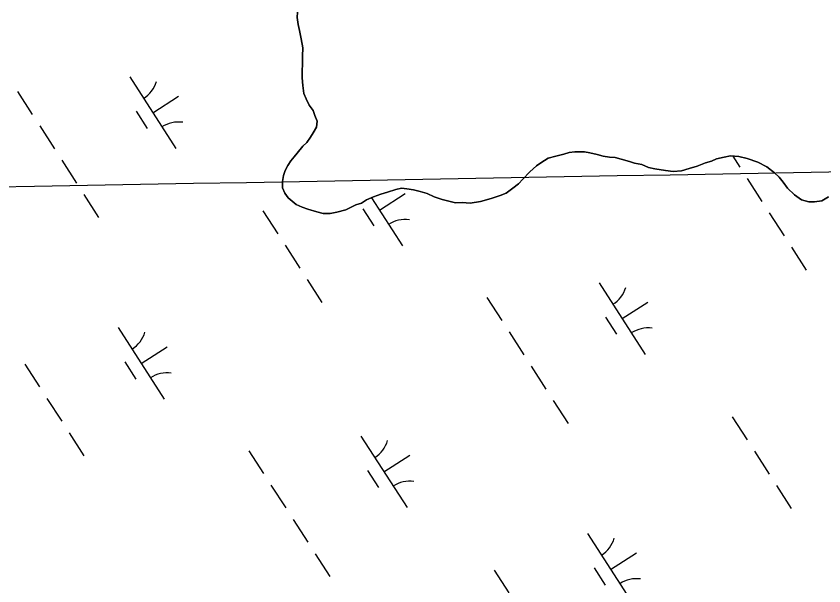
# Model space of a CAD drawing. Extents: x 3937982 to 3958556, y 219448 to 241894.
# Drawn here: x 3944978.9 to 3945453.4, y 230059.9 to 230394.7 of the extents above; entities that cross this region are included whole.
import ezdxf

# ---------------------------------------------------------------- set-up
doc = ezdxf.new("R2010")
doc.units = 0
for name, color, linetype in [('V-GRID-MAJR', 7, 'Continuous'), ('V-TOPO-SHOR', 7, 'Continuous'), ('V-WETL-SWMP', 7, 'Continuous')]:
    doc.layers.add(name, color=color, linetype=linetype)

msp = doc.modelspace()

# ---------------------------------------------------------------- linework, layer by layer
at = {"layer": 'V-GRID-MAJR'}
msp.add_spline([(3944087.88, 230278.368), (3946078.329, 230314.506), (3951399.696, 230411.652), (3955204.154, 230481.575)], degree=3, dxfattribs=at)
at = {"layer": 'V-TOPO-SHOR'}
for points in [[(3945155.565, 230279.627), (3945150.312, 230281.211), (3945147.025, 230282.486), (3945143.408, 230284.088), (3945141.096, 230286.03), (3945138.786, 230287.969), (3945136.795, 230290.568), (3945135.452, 230293.828), (3945135.417, 230297.429), (3945136.033, 230301.037), (3945136.986, 230303.993), (3945138.593, 230306.956), (3945140.203, 230309.592), (3945142.145, 230311.902), (3945144.084, 230314.212), (3945147.32, 230318.175), (3945149.587, 230320.489), (3945151.848, 230323.459), (3945153.46, 230326.095), (3945155.389, 230329.388), (3945155.68, 230332.99), (3945154.338, 230336.251), (3945153.327, 230339.187), (3945151, 230342.438), (3945149.327, 230346.022), (3945147.986, 230349.282), (3945147.285, 230353.857), (3945146.91, 230358.437), (3945146.871, 230362.367), (3945147.154, 230366.624), (3945147.109, 230371.208), (3945147.388, 230376.121), (3945146.351, 230381.348), (3945145.319, 230386.248), (3945144.629, 230389.843), (3945143.935, 230393.765), (3945144.23, 230397.041)], [(3945456.007, 230288.563), (3945452.101, 230286.23), (3945447.854, 230285.534), (3945444.579, 230285.499), (3945440.311, 230286.767), (3945436.024, 230289.669), (3945432.057, 230293.558), (3945429.401, 230297.132), (3945427.081, 230300.054), (3945424.437, 230302.647), (3945419.817, 230306.2), (3945414.551, 230308.766), (3945408.311, 230310.995), (3945403.385, 230312.254), (3945398.472, 230312.533), (3945394.878, 230311.84), (3945390.307, 230310.812), (3945387.372, 230309.473), (3945383.782, 230308.455), (3945378.891, 230306.442), (3945374.322, 230305.086), (3945369.753, 230303.73), (3945364.846, 230303.354), (3945360.257, 230303.962), (3945354.027, 230304.879), (3945350.416, 230305.825), (3945346.472, 230307.423), (3945342.206, 230308.363), (3945339.25, 230309.313), (3945334.327, 230310.573), (3945330.716, 230311.519), (3945327.44, 230311.814), (3945323.833, 230312.432), (3945320.222, 230313.376), (3945315.956, 230314.316), (3945312.675, 230314.937), (3945307.111, 230314.882), (3945303.84, 230314.521), (3945300.578, 230313.505), (3945296.005, 230312.477), (3945291.436, 230311.122), (3945287.207, 230308.459), (3945284.604, 230306.796), (3945280.712, 230303.157), (3945276.5, 230298.856), (3945273.909, 230296.212), (3945270.661, 230293.56), (3945266.763, 230290.574), (3945263.175, 230289.228), (3945257.955, 230287.539), (3945251.752, 230285.839), (3945245.542, 230284.795), (3945240.957, 230285.075), (3945237.028, 230285.034), (3945233.09, 230285.978), (3945229.152, 230286.92), (3945224.552, 230288.51), (3945220.278, 230290.431), (3945216.336, 230291.7), (3945212.397, 230292.643), (3945208.463, 230293.259), (3945205.186, 230293.552), (3945201.92, 230292.864), (3945197.027, 230291.178), (3945193.107, 230290.156), (3945188.87, 230288.477), (3945184.63, 230286.798), (3945181.704, 230284.803), (3945178.439, 230283.789), (3945172.578, 230280.783), (3945167.353, 230279.419), (3945163.432, 230278.724), (3945159.176, 230278.681), (3945155.565, 230279.627)]]:
    msp.add_lwpolyline(points, dxfattribs=at)
at = {"layer": 'V-WETL-SWMP'}
for p, q in [((3945144.229, 230397.041), (3945143.934, 230393.764)), ((3945143.934, 230393.764), (3945144.629, 230389.842)), ((3945144.629, 230389.842), (3945145.32, 230386.248)), ((3945145.32, 230386.248), (3945146.352, 230381.348)), ((3945146.352, 230381.348), (3945147.387, 230376.121)), ((3945147.387, 230376.121), (3945147.109, 230371.207)), ((3945147.109, 230371.207), (3945147.155, 230366.624)), ((3945147.155, 230366.624), (3945146.871, 230362.366)), ((3945045.639, 230358.956), (3945072.702, 230316.913)), ((3945146.871, 230362.366), (3945146.911, 230358.437)), ((3945146.911, 230358.437), (3945147.285, 230353.858)), ((3945147.285, 230353.858), (3945147.986, 230349.282)), ((3944979.774, 230350.361), (3944988.434, 230336.907)), ((3945147.986, 230349.282), (3945149.328, 230346.022)), ((3945059.17, 230337.935), (3945074.306, 230347.677)), ((3945149.328, 230346.022), (3945151.001, 230342.437)), ((3945151.001, 230342.437), (3945153.326, 230339.187)), ((3945049.435, 230338.804), (3945055.93, 230328.713)), ((3945153.326, 230339.187), (3945154.338, 230336.251)), ((3945154.338, 230336.251), (3945155.68, 230332.991)), ((3944992.764, 230330.181), (3945001.424, 230316.727)), ((3945155.68, 230332.991), (3945155.389, 230329.387)), ((3945153.459, 230326.094), (3945151.848, 230323.458)), ((3945155.389, 230329.387), (3945153.459, 230326.094)), ((3945151.848, 230323.458), (3945149.587, 230320.489)), ((3945147.319, 230318.174), (3945144.085, 230314.213)), ((3945149.587, 230320.489), (3945147.319, 230318.174)), ((3945144.085, 230314.213), (3945140.203, 230309.591)), ((3945287.206, 230308.46), (3945291.435, 230311.121)), ((3945291.435, 230311.121), (3945296.005, 230312.477)), ((3945296.005, 230312.477), (3945300.578, 230313.506)), ((3945300.578, 230313.506), (3945303.841, 230314.521)), ((3945303.841, 230314.521), (3945307.111, 230314.881)), ((3945307.111, 230314.881), (3945312.676, 230314.938)), ((3945312.676, 230314.938), (3945315.956, 230314.316)), ((3945315.956, 230314.316), (3945320.222, 230313.377)), ((3945320.222, 230313.377), (3945323.832, 230312.432)), ((3945323.832, 230312.432), (3945327.44, 230311.813)), ((3945327.44, 230311.813), (3945330.716, 230311.519)), ((3945330.716, 230311.519), (3945334.327, 230310.573)), ((3945390.306, 230310.813), (3945394.879, 230311.841)), ((3945394.879, 230311.841), (3945398.473, 230312.532)), ((3945398.473, 230312.532), (3945403.386, 230312.255)), ((3945399.807, 230312.457), (3945403.997, 230305.948)), ((3945403.386, 230312.255), (3945408.31, 230310.995)), ((3945005.754, 230310), (3945014.414, 230296.546)), ((3945138.593, 230306.955), (3945136.986, 230303.993)), ((3945140.203, 230309.591), (3945138.593, 230306.955)), ((3945280.713, 230303.156), (3945284.604, 230306.796)), ((3945284.604, 230306.796), (3945287.206, 230308.46)), ((3945334.327, 230310.573), (3945339.25, 230309.314)), ((3945339.25, 230309.314), (3945342.206, 230308.362)), ((3945342.206, 230308.362), (3945346.472, 230307.423)), ((3945346.472, 230307.423), (3945350.417, 230305.826)), ((3945374.322, 230305.086), (3945378.892, 230306.441)), ((3945378.892, 230306.441), (3945383.782, 230308.455)), ((3945383.782, 230308.455), (3945387.373, 230309.474)), ((3945387.373, 230309.474), (3945390.306, 230310.813)), ((3945408.31, 230310.995), (3945414.552, 230308.767)), ((3945414.552, 230308.767), (3945419.816, 230306.201)), ((3945136.986, 230303.993), (3945136.034, 230301.037)), ((3945276.5, 230298.857), (3945280.713, 230303.156)), ((3945350.417, 230305.826), (3945354.027, 230304.88)), ((3945354.027, 230304.88), (3945360.257, 230303.961)), ((3945360.257, 230303.961), (3945364.846, 230303.353)), ((3945364.846, 230303.353), (3945369.753, 230303.73)), ((3945369.753, 230303.73), (3945374.322, 230305.086)), ((3945419.816, 230306.201), (3945424.436, 230302.646)), ((3945424.436, 230302.646), (3945427.081, 230300.054)), ((3945136.034, 230301.037), (3945135.416, 230297.429)), ((3945135.416, 230297.429), (3945135.452, 230293.828)), ((3945273.908, 230296.212), (3945276.5, 230298.857)), ((3945408.326, 230299.221), (3945416.986, 230285.767)), ((3945427.081, 230300.054), (3945429.402, 230297.131)), ((3945429.402, 230297.131), (3945432.057, 230293.557)), ((3945135.452, 230293.828), (3945136.795, 230290.568)), ((3945197.026, 230291.178), (3945201.919, 230292.864)), ((3945201.919, 230292.864), (3945205.186, 230293.552)), ((3945205.186, 230293.552), (3945208.463, 230293.258)), ((3945208.463, 230293.258), (3945212.397, 230292.643)), ((3945212.397, 230292.643), (3945216.335, 230291.701)), ((3945266.763, 230290.574), (3945270.661, 230293.56)), ((3945270.661, 230293.56), (3945273.908, 230296.212)), ((3945432.057, 230293.557), (3945436.025, 230289.669)), ((3945018.744, 230289.819), (3945027.404, 230276.365)), ((3945136.795, 230290.568), (3945138.785, 230287.969)), ((3945138.785, 230287.969), (3945141.096, 230286.029)), ((3945184.63, 230286.797), (3945188.869, 230288.476)), ((3945187.581, 230287.966), (3945205.831, 230259.614)), ((3945188.869, 230288.476), (3945193.107, 230290.156)), ((3945192.3, 230280.636), (3945207.435, 230290.378)), ((3945193.107, 230290.156), (3945197.026, 230291.178)), ((3945216.335, 230291.701), (3945220.277, 230290.431)), ((3945220.277, 230290.431), (3945224.552, 230288.51)), ((3945224.552, 230288.51), (3945229.152, 230286.92)), ((3945251.751, 230285.839), (3945257.954, 230287.539)), ((3945257.954, 230287.539), (3945263.175, 230289.229)), ((3945263.175, 230289.229), (3945266.763, 230290.574)), ((3945436.025, 230289.669), (3945440.31, 230286.766)), ((3945452.101, 230286.23), (3945456.006, 230288.562)), ((3945141.096, 230286.029), (3945143.408, 230284.088)), ((3945143.408, 230284.088), (3945147.025, 230282.487)), ((3945172.578, 230280.782), (3945178.44, 230283.788)), ((3945178.44, 230283.788), (3945181.703, 230284.803)), ((3945181.703, 230284.803), (3945184.63, 230286.797)), ((3945229.152, 230286.92), (3945233.09, 230285.978)), ((3945233.09, 230285.978), (3945237.028, 230285.035)), ((3945237.028, 230285.035), (3945240.956, 230285.075)), ((3945240.956, 230285.075), (3945245.542, 230284.794)), ((3945245.542, 230284.794), (3945251.751, 230285.839)), ((3945440.31, 230286.766), (3945444.579, 230285.499)), ((3945444.579, 230285.499), (3945447.853, 230285.533)), ((3945447.853, 230285.533), (3945452.101, 230286.23)), ((3945123.902, 230280.261), (3945132.562, 230266.807)), ((3945147.025, 230282.487), (3945150.312, 230281.211)), ((3945150.312, 230281.211), (3945155.566, 230279.628)), ((3945155.566, 230279.628), (3945159.176, 230278.682)), ((3945159.176, 230278.682), (3945163.432, 230278.725)), ((3945163.432, 230278.725), (3945167.353, 230279.419)), ((3945167.353, 230279.419), (3945172.578, 230280.782)), ((3945182.564, 230281.505), (3945189.059, 230271.415)), ((3945421.316, 230279.041), (3945429.976, 230265.587)), ((3945136.892, 230260.08), (3945145.552, 230246.626)), ((3945434.306, 230258.86), (3945442.966, 230245.406)), ((3945149.882, 230239.899), (3945158.542, 230226.445)), ((3945321.334, 230237.967), (3945348.397, 230195.924)), ((3945255.469, 230229.373), (3945264.129, 230215.919)), ((3945334.865, 230216.946), (3945350.001, 230226.688)), ((3945325.13, 230217.815), (3945331.625, 230207.725)), ((3945038.901, 230211.628), (3945065.963, 230169.585)), ((3945268.459, 230209.192), (3945277.119, 230195.738)), ((3945052.432, 230190.607), (3945067.568, 230200.349)), ((3944984.035, 230190.231), (3944992.695, 230176.777)), ((3945042.697, 230191.476), (3945049.192, 230181.385)), ((3945281.449, 230189.011), (3945290.109, 230175.557)), ((3944997.025, 230170.05), (3945005.685, 230156.596)), ((3945294.439, 230168.83), (3945303.099, 230155.376)), ((3945399.597, 230159.272), (3945408.257, 230145.818)), ((3945010.015, 230149.87), (3945018.675, 230136.416)), ((3945181.467, 230147.938), (3945208.529, 230105.895)), ((3945115.602, 230139.343), (3945124.262, 230125.889)), ((3945194.998, 230126.916), (3945210.134, 230136.659)), ((3945412.587, 230139.091), (3945421.247, 230125.637)), ((3945185.263, 230127.786), (3945191.758, 230117.695)), ((3945128.592, 230119.162), (3945137.252, 230105.708)), ((3945425.577, 230118.91), (3945434.237, 230105.456)), ((3945141.582, 230098.982), (3945150.242, 230085.528)), ((3945314.596, 230090.639), (3945341.659, 230048.596)), ((3945154.572, 230078.801), (3945163.232, 230065.347)), ((3945328.127, 230069.618), (3945343.263, 230079.36)), ((3945259.73, 230069.242), (3945268.39, 230055.788)), ((3945318.392, 230070.487), (3945324.887, 230060.397))]:
    msp.add_line(p, q, dxfattribs=at)
for centre, start, end in [((3945044.42, 230361.289), 301.99668, 343.54034), ((3945074.32, 230314.837), 81.99668, 123.54034), ((3945207.449, 230257.539), 81.99668, 123.54034), ((3945320.115, 230240.3), 301.99668, 343.54034), ((3945350.015, 230193.848), 81.99668, 123.54034), ((3945037.682, 230213.961), 301.99668, 343.54034), ((3945067.582, 230167.509), 81.99668, 123.54034), ((3945180.248, 230150.271), 301.99668, 343.54034), ((3945210.148, 230103.819), 81.99668, 123.54034), ((3945313.377, 230092.972), 301.99668, 343.54034), ((3945343.277, 230046.52), 81.99668, 123.54034)]:
    msp.add_arc(centre, 17.623, start, end, dxfattribs=at)

doc.saveas('drawing.dxf')
